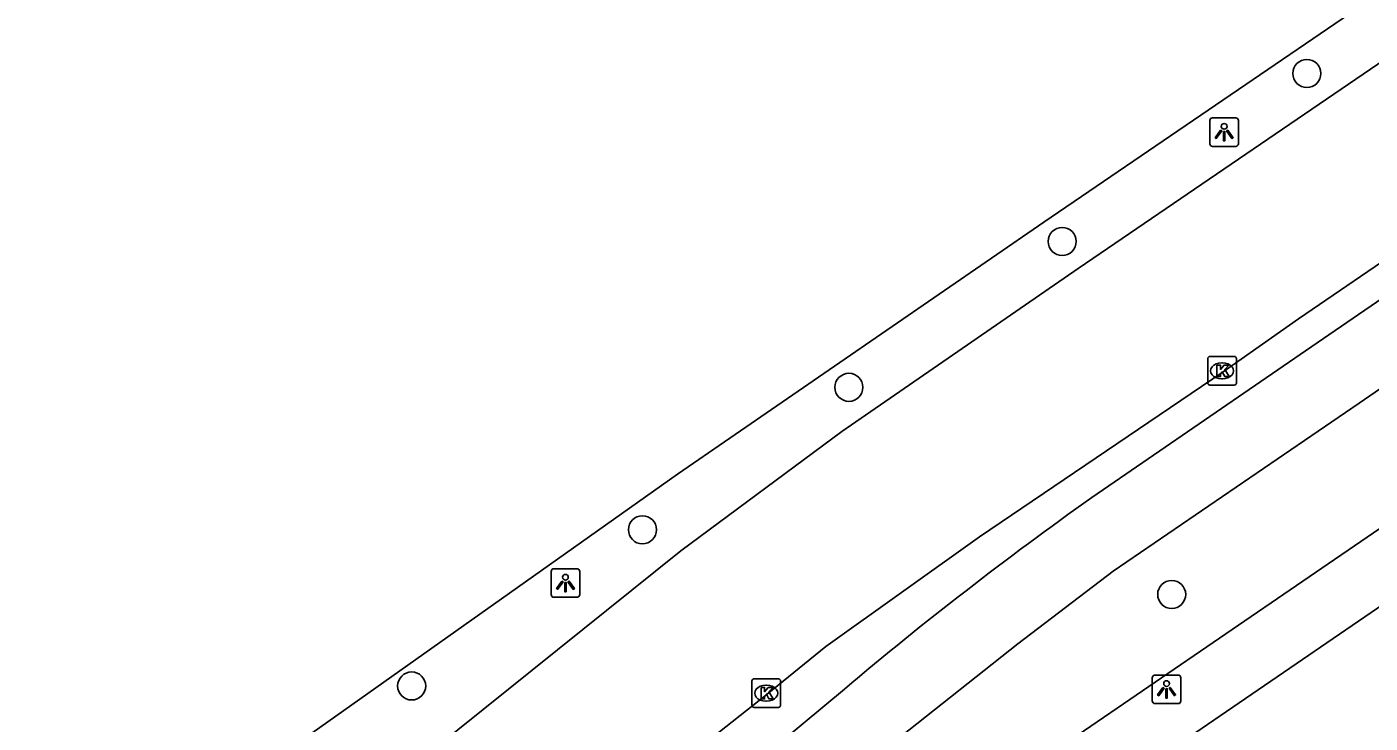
# Model space of a CAD drawing. Extents: x 158087 to 159494, y 382905 to 383981.
# Drawn here: x 158389.98 to 158436.85, y 383504.23 to 383528.51 of the extents above; entities that cross this region are included whole.
import ezdxf

# ---------------------------------------------------------------- set-up
doc = ezdxf.new("R2010")
doc.units = 0
for name, color, linetype in [('IMGEO_Boom', 7, 'Continuous'), ('IMGEO_Fietspad_gesloten', 7, 'Continuous'), ('IMGEO_Kolk', 7, 'Continuous'), ('IMGEO_Lichtpunt', 7, 'Continuous'), ('IMGEO_OVBaan_gesloten', 7, 'Continuous'), ('IMGEO_Rijbaan_regionaal_gesloten', 7, 'Continuous'), ('IMGEO_Voetpad_open', 7, 'Continuous')]:
    doc.layers.add(name, color=color, linetype=linetype)

msp = doc.modelspace()

# ---------------------------------------------------------------- linework, layer by layer
at = {"layer": 'IMGEO_Boom'}
for centre in [(158434.639, 383526.885), (158426.102, 383521.027), (158418.66, 383515.941), (158411.456, 383510.974), (158429.924, 383508.717), (158403.404, 383505.527)]:
    msp.add_circle(centre, 0.489, dxfattribs=at)
at = {"layer": 'IMGEO_Fietspad_gesloten'}
for points in [[(158427.133, 383512.095), (158434.999, 383517.487), (158500, 383562.025), (158542.712, 383591.29), (158544.359, 383592.419), (158616.779, 383641.989), (158643.219, 383659.898)], [(158406.477, 383492.138), (158407.038, 383492.595), (158415.949, 383500), (158420.474, 383503.76), (158424.552, 383506.994), (158427.887, 383509.53), (158436.47, 383515.388), (158443.607, 383520.298), (158444.263, 383520.715), (158445.933, 383521.775)], [(158404.965, 383494.197), (158405.403, 383494.532), (158411.983, 383500), (158418.504, 383505.419)]]:
    msp.add_lwpolyline(points, dxfattribs=at)
msp.add_arc((158500.921, 383407.806), 127.753, 125.28079, 130.17531, dxfattribs=at)
at = {"layer": 'IMGEO_Kolk'}
for p, q in [((158431.18, 383516.09), (158431.18, 383516.942)), ((158431.255, 383517.016), (158432.107, 383517.016)), ((158431.668, 383516.796), (158431.693, 383516.796)), ((158432.181, 383516.942), (158432.181, 383516.09)), ((158431.691, 383516.236), (158431.666, 383516.236)), ((158432.107, 383516.016), (158431.255, 383516.016)), ((158415.275, 383504.851), (158415.275, 383505.703)), ((158415.35, 383505.777), (158416.202, 383505.777)), ((158415.763, 383505.557), (158415.788, 383505.557)), ((158416.276, 383505.703), (158416.276, 383504.851)), ((158415.786, 383504.997), (158415.761, 383504.997)), ((158416.202, 383504.777), (158415.35, 383504.777))]:
    msp.add_line(p, q, dxfattribs=at)
for points in [[(158431.18, 383516.09), (158431.18, 383516.942)], [(158431.255, 383517.016), (158432.107, 383517.016)], [(158431.501, 383516.716), (158431.624, 383516.716), (158431.624, 383516.565), (158431.754, 383516.716), (158431.918, 383516.716), (158431.772, 383516.565), (158431.925, 383516.316), (158431.773, 383516.316), (158431.688, 383516.48), (158431.624, 383516.413), (158431.624, 383516.316), (158431.501, 383516.316), (158431.501, 383516.716)], [(158432.181, 383516.942), (158432.181, 383516.09)], [(158432.107, 383516.016), (158431.255, 383516.016)], [(158415.275, 383504.851), (158415.275, 383505.703)], [(158415.35, 383505.777), (158416.202, 383505.777)], [(158415.596, 383505.477), (158415.719, 383505.477), (158415.719, 383505.326), (158415.849, 383505.477), (158416.013, 383505.477), (158415.867, 383505.326), (158416.02, 383505.077), (158415.868, 383505.077), (158415.783, 383505.241), (158415.719, 383505.174), (158415.719, 383505.077), (158415.596, 383505.077), (158415.596, 383505.477)], [(158416.276, 383505.703), (158416.276, 383504.851)], [(158416.202, 383504.777), (158415.35, 383504.777)]]:
    msp.add_lwpolyline(points, dxfattribs=at)
for centre, start, end in [((158431.257, 383516.94), 91.552, 178.448), ((158431.257, 383516.94), 91.552, 178.448), ((158432.105, 383516.94), 1.552, 88.448), ((158432.105, 383516.94), 1.552, 88.448), ((158431.257, 383516.092), 181.552, 268.448), ((158431.257, 383516.092), 181.552, 268.448), ((158432.105, 383516.092), 271.552, 358.448), ((158432.105, 383516.092), 271.552, 358.448), ((158415.352, 383505.701), 91.552, 178.448), ((158415.352, 383505.701), 91.552, 178.448), ((158416.2, 383505.701), 1.552, 88.448), ((158416.2, 383505.701), 1.552, 88.448), ((158415.352, 383504.853), 181.552, 268.448), ((158415.352, 383504.853), 181.552, 268.448), ((158416.2, 383504.853), 271.552, 358.448), ((158416.2, 383504.853), 271.552, 358.448)]:
    msp.add_arc(centre, 0.0765, start, end, dxfattribs=at)
for centre, major_axis, ratio, start_param, end_param in [((158431.667, 383516.516), (-0.387, 0.002), 0.722429, 4.712389, 7.853982), ((158431.692, 383516.516), (-0.39, 0.002), 0.717154, 1.570796, 4.712389), ((158415.762, 383505.277), (-0.387, 0.002), 0.722429, 4.712389, 7.853982), ((158415.787, 383505.277), (-0.39, 0.002), 0.717154, 1.570796, 4.712389)]:
    msp.add_ellipse(centre, major_axis=major_axis, ratio=ratio, start_param=start_param, end_param=end_param, dxfattribs=at)
at = {"layer": 'IMGEO_Lichtpunt'}
for p, q in [((158431.255, 383525.244), (158431.255, 383524.437)), ((158431.255, 383525.244), (158431.255, 383524.437)), ((158432.157, 383525.339), (158431.349, 383525.339)), ((158432.157, 383525.339), (158431.349, 383525.339)), ((158432.251, 383524.437), (158432.251, 383525.244)), ((158432.251, 383524.437), (158432.251, 383525.244)), ((158431.349, 383524.343), (158432.157, 383524.343)), ((158431.349, 383524.343), (158432.157, 383524.343)), ((158408.272, 383509.52), (158408.272, 383508.713)), ((158408.272, 383509.52), (158408.272, 383508.713)), ((158409.174, 383509.615), (158408.366, 383509.615)), ((158409.174, 383509.615), (158408.366, 383509.615)), ((158409.268, 383508.713), (158409.268, 383509.52)), ((158409.268, 383508.713), (158409.268, 383509.52)), ((158408.366, 383508.619), (158409.174, 383508.619)), ((158408.366, 383508.619), (158409.174, 383508.619)), ((158429.246, 383505.812), (158429.246, 383505.005)), ((158429.246, 383505.812), (158429.246, 383505.005)), ((158430.148, 383505.907), (158429.34, 383505.907)), ((158430.148, 383505.907), (158429.34, 383505.907)), ((158430.242, 383505.005), (158430.242, 383505.812)), ((158430.242, 383505.005), (158430.242, 383505.812)), ((158429.34, 383504.911), (158430.148, 383504.911)), ((158429.34, 383504.911), (158430.148, 383504.911))]:
    msp.add_line(p, q, dxfattribs=at)
for points in [[(158431.629, 383524.908), (158431.668, 383524.88), (158431.48, 383524.618), (158431.442, 383524.645), (158431.629, 383524.908)], [(158431.731, 383524.86), (158431.778, 383524.86), (158431.778, 383524.538), (158431.731, 383524.538), (158431.731, 383524.86)], [(158431.841, 383524.88), (158431.879, 383524.907), (158432.066, 383524.645), (158432.027, 383524.617), (158431.841, 383524.88)], [(158408.646, 383509.184), (158408.685, 383509.156), (158408.497, 383508.894), (158408.459, 383508.921), (158408.646, 383509.184)], [(158408.748, 383509.136), (158408.795, 383509.136), (158408.795, 383508.814), (158408.748, 383508.814), (158408.748, 383509.136)], [(158408.858, 383509.156), (158408.896, 383509.183), (158409.083, 383508.921), (158409.044, 383508.893), (158408.858, 383509.156)], [(158429.62, 383505.476), (158429.659, 383505.448), (158429.471, 383505.186), (158429.433, 383505.213), (158429.62, 383505.476)], [(158429.832, 383505.448), (158429.87, 383505.475), (158430.057, 383505.213), (158430.018, 383505.185), (158429.832, 383505.448)], [(158429.722, 383505.428), (158429.769, 383505.428), (158429.769, 383505.106), (158429.722, 383505.106), (158429.722, 383505.428)]]:
    msp.add_lwpolyline(points, dxfattribs=at)
for centre in [(158431.754, 383525.042), (158408.771, 383509.318), (158429.745, 383505.61)]:
    msp.add_circle(centre, 0.0994, dxfattribs=at)
for centre, start, end in [((158431.349, 383525.244), 90, 180), ((158431.349, 383525.244), 90, 180), ((158432.157, 383525.244), 0, 90), ((158432.157, 383525.244), 0, 90), ((158431.349, 383524.437), 180, 270), ((158431.349, 383524.437), 180, 270), ((158432.157, 383524.437), 270, 0), ((158432.157, 383524.437), 270, 360), ((158408.366, 383509.52), 90, 180), ((158408.366, 383509.52), 90, 180), ((158409.174, 383509.52), 0, 90), ((158409.174, 383509.52), 0, 90), ((158408.366, 383508.713), 180, 270), ((158408.366, 383508.713), 180, 270), ((158409.174, 383508.713), 270, 0), ((158409.174, 383508.713), 270, 360), ((158429.34, 383505.812), 90, 180), ((158429.34, 383505.812), 90, 180), ((158430.148, 383505.812), 0, 90), ((158430.148, 383505.812), 0, 90), ((158429.34, 383505.005), 180, 270), ((158429.34, 383505.005), 180, 270), ((158430.148, 383505.005), 270, 0), ((158430.148, 383505.005), 270, 360)]:
    msp.add_arc(centre, 0.0946, start, end, dxfattribs=at)
at = {"layer": 'IMGEO_OVBaan_gesloten'}
msp.add_lwpolyline([(158399.643, 383503.685), (158412.679, 383512.917), (158425.464, 383521.701), (158500, 383572.487), (158537.837, 383598.268), (158548.056, 383605.231), (158661.52, 383682.534), (158661.637, 383682.37), (158665.959, 383685.315), (158680.425, 383695.134), (158681.455, 383695.856)], dxfattribs=at)
at = {"layer": 'IMGEO_Rijbaan_regionaal_gesloten'}
for points in [[(158401.599, 383501.25), (158412.794, 383510.243), (158418.409, 383514.401), (158426.656, 383520.079), (158500, 383570.082), (158538.968, 383596.649), (158549.805, 383604.037), (158646.334, 383669.776)], [(158446.926, 383526.907), (158434.349, 383518.331), (158431.717, 383516.478), (158423.223, 383510.723), (158417.854, 383506.904), (158415.805, 383505.245), (158413.651, 383503.53), (158411.703, 383501.96), (158409.311, 383500), (158400.719, 383492.961), (158389.603, 383483.951), (158388.456, 383482.999), (158387.133, 383481.882), (158384.991, 383480.22), (158382.999, 383478.713), (158373.909, 383472.301), (158372.869, 383471.615)]]:
    msp.add_lwpolyline(points, dxfattribs=at)
at = {"layer": 'IMGEO_Voetpad_open'}
for points in [[(158446.209, 383517.165), (158439.869, 383512.85), (158421.071, 383500), (158400.827, 383486.161)], [(158395.661, 383479.905), (158425.055, 383500), (158440.823, 383510.78)]]:
    msp.add_lwpolyline(points, dxfattribs=at)

doc.saveas('drawing.dxf')
